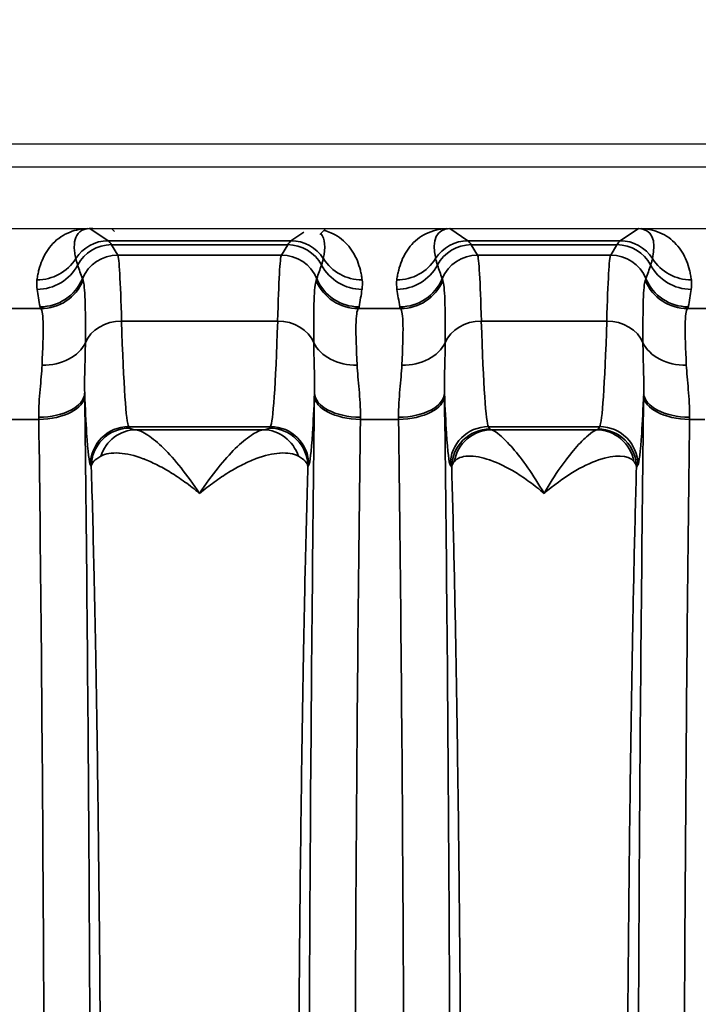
# Model space of a CAD drawing. Header units: millimetres. Extents: x 399 to 6233, y -1870 to 1602.
# Tile 579 of 656: x 5405 to 5414, y 319 to 332. Entities that reach past the tile are written whole.
import ezdxf

# ---------------------------------------------------------------- set-up
doc = ezdxf.new("R2010")
doc.units = ezdxf.units.MM
for name, color, linetype, lineweight in [('AM_5', 3, 'Continuous', 25), ('可見 (ISO)', 7, 'Continuous', 25), ('窄部可見 (ISO)', 7, 'Continuous', 35)]:
    doc.layers.add(name, color=color, linetype=linetype, lineweight=lineweight)
doc.styles.add('尺寸標註', font='romans.shx', dxfattribs={"bigfont": 'CHINESET.SHX'})
doc.dimstyles.new('CNS1$0', dxfattribs={"dimtxt": 2.5, "dimasz": 2.5, "dimexe": 1, "dimexo": 1, "dimgap": 1.5, "dimtad": 1, "dimtoh": 1, "dimdec": 1, "dimdsep": 46, "dimtxsty": '尺寸標註', "dimcen": 0, "dimclrd": 2, "dimclre": 2, "dimclrt": 1, "dimadec": 0, "dimazin": 2, "dimtp": 0.1, "dimtm": 0.1, "dimtfac": 0.71, "dimtdec": 1, "dimtmove": 0, "dimatfit": 0, "dimfxl": 0, "dimlwd": 13, "dimlwe": 13, "dimarcsym": 0})

# ---------------------------------------------------------------- blocks, each defined once
blk = doc.blocks.new('*D297')
at = {"layer": 'AM_5', "color": 2, "lineweight": 13}
for p, q in [((5339.611, 314.595), (5339.611, 341.186)), ((5500.331, 319.807), (5500.331, 341.186)), ((5342.111, 340.186), (5497.831, 340.186))]:
    blk.add_line(p, q, dxfattribs=at)
at = {"layer": 'AM_5', "color": 2, "lineweight": -2}
for points in [[(5342.111, 340.603), (5342.111, 339.77), (5339.611, 340.186)], [(5497.831, 340.603), (5497.831, 339.77), (5500.331, 340.186)]]:
    blk.add_solid(points, dxfattribs=at)
at = {"layer": 'Defpoints', "color": 0, "lineweight": -2}
for p in [(5500.331, 340.186), (5500.331, 318.807), (5339.611, 313.595)]:
    blk.add_point(p, dxfattribs=at)
at = {"layer": 'AM_5', "color": 1, "insert": (5419.971, 342.936), "char_height": 2.5, "attachment_point": 5, "style": '尺寸標註'}
blk.add_mtext('160.7', dxfattribs=at)

msp = doc.modelspace()

# ---------------------------------------------------------------- linework, layer by layer
at = {"layer": '可見 (ISO)'}
for p, q in [((5464.311, 330.095), (5351.311, 330.095)), ((5460.061, 329.795), (5355.561, 329.795)), ((5355.561, 328.995), (5460.061, 328.995)), ((5406.448, 328.958), (5406.411, 328.995)), ((5409.134, 328.918), (5409.211, 328.995)), ((5406.521, 328.345), (5406.521, 328.345)), ((5408.601, 328.345), (5408.601, 328.345)), ((5408.602, 328.353), (5408.602, 328.353)), ((5411.221, 328.345), (5411.221, 328.345)), ((5412.901, 328.345), (5412.901, 328.345))]:
    msp.add_line(p, q, dxfattribs=at)
for points, knots in [([(5406.165, 328.995), (5406.159, 328.995), (5406.153, 328.995), (5406.148, 328.995), (5406.14, 328.995), (5406.134, 328.995), (5406.128, 328.995)], [0, 0, 0, 0, 0.00001750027, 0.00001750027, 0.00001750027, 0.00004006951, 0.00004006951, 0.00004006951, 0.00004006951]), ([(5410.792, 328.995), (5410.799, 328.995), (5410.806, 328.995), (5410.813, 328.995), (5410.819, 328.995), (5410.824, 328.995), (5410.828, 328.995)], [0.00000000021, 0.00000000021, 0.00000000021, 0.00000000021, 0.00002113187, 0.00002113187, 0.00002113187, 0.0000394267, 0.0000394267, 0.0000394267, 0.0000394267]), ([(5413.294, 328.995), (5413.299, 328.995), (5413.306, 328.995), (5413.313, 328.995), (5413.319, 328.995), (5413.324, 328.995), (5413.33, 328.995)], [-0.00000491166, -0.00000491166, -0.00000491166, -0.00000491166, 0.00001772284, 0.00001772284, 0.00001772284, 0.00003506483, 0.00003506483, 0.00003506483, 0.00003506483])]:
    msp.add_open_spline(points, degree=3, knots=knots, dxfattribs=at)
at = {"layer": '窄部可見 (ISO)'}
for p, q in [((5406.128, 328.995), (5406.367, 328.836)), ((5410.828, 328.995), (5411.067, 328.836)), ((5413.055, 328.836), (5413.294, 328.995)), ((5406.367, 328.836), (5408.755, 328.836)), ((5408.755, 328.836), (5408.923, 328.947)), ((5411.067, 328.836), (5413.055, 328.836)), ((5408.712, 328.784), (5406.41, 328.784)), ((5406.41, 328.784), (5406.492, 328.649)), ((5408.631, 328.649), (5408.712, 328.784)), ((5413.012, 328.784), (5411.11, 328.784)), ((5411.11, 328.784), (5411.192, 328.649)), ((5412.931, 328.649), (5413.012, 328.784)), ((5406.492, 328.649), (5408.631, 328.649)), ((5411.192, 328.649), (5412.931, 328.649)), ((5408.604, 328.388), (5408.604, 328.388)), ((5404.934, 327.95), (5405.488, 327.95)), ((5409.634, 327.95), (5410.188, 327.95)), ((5413.934, 327.95), (5414.224, 327.95)), ((5406.541, 327.787), (5408.581, 327.787)), ((5411.241, 327.787), (5412.881, 327.787)), ((5405.461, 326.504), (5404.962, 326.504)), ((5406.635, 326.408), (5406.646, 326.39)), ((5408.487, 326.408), (5406.635, 326.408)), ((5408.476, 326.39), (5408.487, 326.408)), ((5410.161, 326.504), (5409.662, 326.504)), ((5412.787, 326.408), (5411.335, 326.408)), ((5411.335, 326.408), (5411.354, 326.377)), ((5412.768, 326.377), (5412.787, 326.408)), ((5414.163, 326.504), (5413.962, 326.504)), ((5406.729, 326.368), (5408.393, 326.368)), ((5411.375, 326.368), (5412.747, 326.368)), ((5406.146, 325.89), (5406.135, 325.909)), ((5406.146, 325.89), (5406.146, 325.89)), ((5408.987, 325.909), (5408.976, 325.89)), ((5410.854, 325.878), (5410.835, 325.909)), ((5413.287, 325.909), (5413.268, 325.878))]:
    msp.add_line(p, q, dxfattribs=at)
for centre, major_axis, ratio, start_param, end_param in [((5411.342, 328.152), (0.641, -0.802), 0.399262, 2.832426, 3.839089), ((5412.78, 328.152), (-0.641, -0.802), 0.399262, 2.444096, 3.45076), ((5406.367, 328.336), (-0.277, -0.416), 0.999683, 3.729704, 4.736367), ((5406.338, 228.802), (0, 100.043), 0.020838, 6.248286, 6.269226), ((5408.785, 228.802), (0, 100.043), 0.020838, 0.01396, 0.034899), ((5408.755, 328.336), (-0.277, 0.416), 0.999683, 4.688411, 5.695074), ((5408.48, 328.152), (-0.641, -0.802), 0.399262, 2.444096, 3.057258), ((5411.067, 328.336), (-0.277, -0.416), 0.999683, 3.729704, 4.736367), ((5411.038, 228.802), (0, 100.043), 0.020838, 6.248286, 6.269226), ((5413.085, 228.802), (0, 100.043), 0.020838, 0.01396, 0.034899), ((5413.055, 328.336), (0.277, -0.416), 0.999683, 1.546818, 2.553481), ((5406.41, 328.285), (-0.429, -0.257), 0.999172, 4.17245, 5.254458), ((5408.712, 328.285), (-0.429, 0.257), 0.999172, 4.17032, 5.252328), ((5411.11, 328.285), (-0.429, -0.257), 0.999172, 4.17245, 5.254458), ((5413.012, 328.285), (0.429, -0.257), 0.999172, 1.028727, 2.110736), ((5405.437, 328.923), (0.595, -0.075), 0.998245, 4.838078, 5.844438), ((5406.492, 328.149), (-0.429, -0.257), 0.999172, 4.17245, 5.347743), ((5406.494, 324.535), (0.005, -4.117), 0.020515, 2.481507, 3.103525), ((5408.628, 324.535), (-0.005, -4.117), 0.020515, 3.17966, 3.801678), ((5408.631, 328.149), (-0.429, 0.257), 0.999172, 4.077035, 5.252328), ((5409.685, 328.923), (-0.595, -0.075), 0.998245, 0.438747, 1.445107), ((5410.137, 328.923), (-0.595, 0.075), 0.998245, 1.696485, 2.702846), ((5411.192, 328.149), (-0.429, -0.257), 0.999172, 4.17245, 5.347743), ((5411.194, 324.535), (0.005, -4.117), 0.020515, 2.481507, 3.103525), ((5412.928, 324.535), (-0.005, -4.117), 0.020515, 3.17966, 3.801678), ((5412.931, 328.149), (0.429, -0.257), 0.999172, 0.935442, 2.110736), ((5413.985, 328.923), (0.595, 0.075), 0.998245, 3.58034, 4.5867), ((5405.439, 328.8), (0.594, 0.083), 0.998238, 4.573579, 5.655239), ((8533.891, 331.542), (-3128.282, -0.854), 0.045755, 0.015157, 0.016397), ((2281.231, 331.542), (3128.282, -0.854), 0.045755, 6.266788, 6.268029), ((5409.683, 328.8), (-0.594, 0.083), 0.998238, 0.627947, 1.709607), ((5410.139, 328.8), (-0.594, -0.083), 0.998238, 1.431986, 2.513646), ((8538.591, 331.542), (-3128.282, -0.854), 0.045755, 0.015157, 0.016397), ((2285.531, 331.542), (3128.282, -0.854), 0.045755, 6.266788, 6.268029), ((5413.983, 328.8), (0.594, -0.083), 0.998238, 3.769539, 4.851199), ((5405.477, 328.572), (0.59, 0.11), 0.998212, 4.52839, 5.703303), ((5409.042, 320.524), (-3.014, 7.827), 0.001618, 0.049009, 0.09405), ((5406.081, 320.524), (3.014, 7.827), 0.001618, 6.189135, 6.234176), ((5409.645, 328.572), (-0.59, 0.11), 0.998212, 0.579882, 1.754795), ((5410.177, 328.572), (-0.59, -0.11), 0.998212, 1.386797, 2.56171), ((5413.742, 320.524), (-3.014, 7.827), 0.001618, 0.049009, 0.09405), ((5410.381, 320.524), (3.014, 7.827), 0.001618, 6.189135, 6.234176), ((5413.945, 328.572), (0.59, -0.11), 0.998212, 3.721475, 4.896388), ((5406.218, 327.462), (-0.583, 1.898), 0.300773, 1.080395, 1.207191), ((5405.488, 328.549), (0.477, 0.364), 0.997266, 4.060855, 5.229927), ((5409.634, 328.549), (-0.477, 0.364), 0.997266, 1.053258, 2.22233), ((5408.904, 327.462), (0.583, 1.898), 0.300773, 5.075994, 5.20279), ((5410.918, 327.462), (-0.583, 1.898), 0.300773, 1.080395, 1.207191), ((5410.188, 328.549), (-0.477, -0.364), 0.997266, 0.919263, 2.088334), ((5413.934, 328.549), (0.477, -0.364), 0.997266, 4.194851, 5.363923), ((5413.204, 327.462), (0.583, 1.898), 0.300773, 5.075994, 5.20279), ((5417.155, 327.981), (-11.679, 0), 0.058758, 0.010815, 0.044766), ((5397.967, 327.981), (11.679, 0), 0.058758, 6.23842, 6.27237), ((5421.855, 327.981), (-11.679, 0), 0.058758, 0.010815, 0.044766), ((5402.267, 327.981), (11.679, 0), 0.058758, 6.23842, 6.27237), ((5406.541, 327.374), (-0.5, -0.015), 0.826915, 4.686911, 5.921542), ((5406.641, 334.407), (0, -8.003), 0.022251, 5.686337, 6.248296), ((5408.481, 334.407), (0, -8.003), 0.022251, 0.034889, 0.596848), ((5408.581, 327.374), (0.5, -0.015), 0.826915, 0.361643, 1.596274), ((5411.241, 327.374), (-0.5, -0.015), 0.826915, 4.686911, 5.921542), ((5411.341, 334.407), (0, -8.003), 0.022251, 5.686337, 6.248296), ((5412.781, 334.407), (0, -8.003), 0.022251, 0.034889, 0.596848), ((5412.881, 327.374), (0.5, -0.015), 0.826915, 0.361643, 1.596274), ((5405.503, 327.664), (0.6, -0.023), 0.752166, 4.741355, 5.976479), ((5409.619, 327.664), (-0.6, -0.023), 0.752166, 0.306707, 1.54183), ((5410.203, 327.664), (0.6, -0.023), 0.752166, 4.741355, 5.976479), ((5413.919, 327.664), (-0.6, -0.023), 0.752166, 0.306707, 1.54183), ((5405.46, 326.846), (0.6, 0.008), 0.525274, 4.705596, 6.258572), ((5405.461, 326.814), (0.6, 0.008), 0.516344, 4.705867, 6.258728), ((5406.012, 325.424), (-0.008, 3.01), 0.019461, 5.192414, 5.204515), ((5409.11, 325.424), (-0.008, -3.01), 0.01946, 4.220265, 4.232367), ((5409.662, 326.846), (-0.6, 0.008), 0.525274, 0.024614, 1.577589), ((5409.662, 326.814), (-0.6, 0.008), 0.516344, 0.024457, 1.577318), ((5410.16, 326.846), (0.6, 0.008), 0.525274, 4.705596, 6.258572), ((5410.161, 326.814), (0.6, 0.008), 0.516344, 4.705867, 6.258728), ((5410.712, 325.424), (-0.008, 3.01), 0.019461, 5.192416, 5.204517), ((5413.41, 325.424), (-0.008, -3.01), 0.01946, 4.220266, 4.232368), ((5413.962, 326.846), (-0.6, 0.008), 0.525274, 0.024614, 1.577589), ((5413.962, 326.814), (-0.6, 0.008), 0.516344, 0.024457, 1.577318), ((5405.412, 325.346), (-0.008, 2.508), 0.023352, 5.192388, 5.20447), ((5409.71, 325.346), (-0.008, -2.509), 0.023353, 4.220303, 4.232384), ((5410.112, 325.346), (-0.008, 2.508), 0.023353, 5.192393, 5.204474), ((5414.01, 325.346), (-0.008, -2.508), 0.023352, 4.220307, 4.232388), ((5406.635, 325.909), (-0.429, -0.257), 0.999172, 4.17245, 5.742515), ((5408.487, 325.909), (-0.429, 0.257), 0.999172, 3.682263, 5.252328), ((5409.701, 313.595), (0, 25), 0.02145, 4.712389, 5.255001), ((5411.335, 325.909), (-0.429, -0.257), 0.999172, 4.17245, 5.742515), ((5412.787, 325.909), (0.429, -0.257), 0.999172, 0.54067, 2.110736), ((5406.729, 325.868), (0.066, 0.496), 0.966733, 0.136867, 1.385237), ((5408.393, 325.868), (-0.066, 0.496), 0.966733, 4.897948, 6.146318), ((5411.375, 325.868), (0.117, 0.486), 0.989056, 0.238805, 1.634834), ((5412.747, 325.868), (-0.117, 0.486), 0.989056, 4.648351, 6.04438)]:
    msp.add_ellipse(centre, major_axis=major_axis, ratio=ratio, start_param=start_param, end_param=end_param, dxfattribs=at)
for points, knots in [([(5405.437, 328.324), (5405.44, 328.348), (5405.444, 328.371), (5405.448, 328.394), (5405.453, 328.416), (5405.457, 328.437), (5405.463, 328.458), (5405.473, 328.499), (5405.487, 328.54), (5405.504, 328.58), (5405.537, 328.661), (5405.584, 328.736), (5405.644, 328.799), (5405.707, 328.865), (5405.784, 328.917), (5405.87, 328.95), (5405.941, 328.977), (5406.016, 328.991), (5406.092, 328.995)], [2.1358688, 2.1358688, 2.1358688, 2.1358688, 2.1968289, 2.1968289, 2.1968289, 2.2576634, 2.2576634, 2.2576634, 2.3794784, 2.3794784, 2.3794784, 2.6275236, 2.6275236, 2.6275236, 2.8905093, 2.8905093, 2.8905093, 3.1094244, 3.1094244, 3.1094244, 3.1094244]), ([(5406.128, 328.995), (5406.125, 328.995), (5406.122, 328.995), (5406.119, 328.994), (5406.082, 328.993), (5406.048, 328.985), (5406.019, 328.968), (5405.986, 328.948), (5405.961, 328.918), (5405.945, 328.879), (5405.93, 328.843), (5405.924, 328.799), (5405.924, 328.752), (5405.925, 328.729), (5405.927, 328.705), (5405.93, 328.681), (5405.932, 328.668), (5405.933, 328.656), (5405.936, 328.643), (5405.938, 328.63), (5405.941, 328.617), (5405.944, 328.603)], [3.140663, 3.140663, 3.140663, 3.140663, 3.16056, 3.16056, 3.16056, 3.391034, 3.391034, 3.391034, 3.653712, 3.653712, 3.653712, 3.902721, 3.902721, 3.902721, 4.025085, 4.025085, 4.025085, 4.08616, 4.08616, 4.08616, 4.147317, 4.147317, 4.147317, 4.147317]), ([(5409.187, 328.971), (5409.217, 328.963), (5409.246, 328.953), (5409.274, 328.941), (5409.355, 328.906), (5409.428, 328.854), (5409.488, 328.789), (5409.545, 328.727), (5409.589, 328.653), (5409.622, 328.573), (5409.637, 328.534), (5409.65, 328.494), (5409.661, 328.453), (5409.666, 328.433), (5409.67, 328.412), (5409.674, 328.391), (5409.678, 328.37), (5409.682, 328.347), (5409.685, 328.324)], [0.1851536, 0.1851536, 0.1851536, 0.1851536, 0.2737771, 0.2737771, 0.2737771, 0.5290847, 0.5290847, 0.5290847, 0.7702868, 0.7702868, 0.7702868, 0.8883026, 0.8883026, 0.8883026, 0.9470384, 0.9470384, 0.9470384, 1.0057239, 1.0057239, 1.0057239, 1.0057239]), ([(5410.137, 328.324), (5410.14, 328.347), (5410.144, 328.37), (5410.148, 328.391), (5410.152, 328.412), (5410.156, 328.433), (5410.162, 328.453), (5410.172, 328.494), (5410.185, 328.534), (5410.201, 328.573), (5410.233, 328.653), (5410.278, 328.727), (5410.334, 328.789), (5410.394, 328.854), (5410.467, 328.906), (5410.548, 328.941), (5410.591, 328.96), (5410.637, 328.973), (5410.684, 328.982), (5410.72, 328.989), (5410.756, 328.993), (5410.792, 328.995)], [5.2774615, 5.2774615, 5.2774615, 5.2774615, 5.3361469, 5.3361469, 5.3361469, 5.3948827, 5.3948827, 5.3948827, 5.5128985, 5.5128985, 5.5128985, 5.7541006, 5.7541006, 5.7541006, 6.0094082, 6.0094082, 6.0094082, 6.1463346, 6.1463346, 6.1463346, 6.2510171, 6.2510171, 6.2510171, 6.2510171]), ([(5413.33, 328.995), (5413.366, 328.993), (5413.403, 328.989), (5413.438, 328.982), (5413.485, 328.973), (5413.531, 328.96), (5413.574, 328.941), (5413.655, 328.906), (5413.728, 328.854), (5413.788, 328.789), (5413.845, 328.727), (5413.889, 328.653), (5413.922, 328.573), (5413.937, 328.534), (5413.95, 328.494), (5413.961, 328.453), (5413.966, 328.433), (5413.97, 328.412), (5413.974, 328.391), (5413.978, 328.37), (5413.982, 328.347), (5413.985, 328.324)], [3.1737609, 3.1737609, 3.1737609, 3.1737609, 3.2784434, 3.2784434, 3.2784434, 3.4153698, 3.4153698, 3.4153698, 3.6706773, 3.6706773, 3.6706773, 3.9118795, 3.9118795, 3.9118795, 4.0298953, 4.0298953, 4.0298953, 4.0886311, 4.0886311, 4.0886311, 4.1473165, 4.1473165, 4.1473165, 4.1473165]), ([(5405.944, 328.603), (5405.947, 328.591), (5405.95, 328.579), (5405.954, 328.566), (5405.959, 328.551), (5405.964, 328.536), (5405.969, 328.519)], [0, 0, 0, 0, 0.001000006, 0.001000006, 0.001000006, 0.00208995, 0.00208995, 0.00208995, 0.00208995]), ([(5409.153, 328.519), (5409.158, 328.534), (5409.163, 328.549), (5409.167, 328.562), (5409.171, 328.577), (5409.175, 328.59), (5409.178, 328.603)], [0, 0, 0, 0, 0.001000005, 0.001000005, 0.001000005, 0.002089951, 0.002089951, 0.002089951, 0.002089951]), ([(5410.644, 328.603), (5410.647, 328.591), (5410.65, 328.579), (5410.654, 328.566), (5410.659, 328.551), (5410.664, 328.536), (5410.669, 328.519)], [0, 0, 0, 0, 0.001000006, 0.001000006, 0.001000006, 0.00208995, 0.00208995, 0.00208995, 0.00208995]), ([(5413.453, 328.519), (5413.458, 328.534), (5413.463, 328.549), (5413.467, 328.562), (5413.471, 328.577), (5413.475, 328.59), (5413.478, 328.603)], [0, 0, 0, 0, 0.001000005, 0.001000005, 0.001000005, 0.002089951, 0.002089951, 0.002089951, 0.002089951]), ([(5406.039, 328.316), (5406.052, 328.283), (5406.06, 328.197), (5406.07, 327.922), (5406.071, 327.737), (5406.069, 327.505)], [0, 0, 0, 0, 0.001138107, 0.001138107, 0.002276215, 0.002276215, 0.002276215, 0.002276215]), ([(5409.053, 327.505), (5409.052, 327.737), (5409.052, 327.921), (5409.057, 328.058), (5409.061, 328.196), (5409.07, 328.282), (5409.083, 328.316)], [0, 0, 0, 0, 0.001125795, 0.001125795, 0.001125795, 0.00225159, 0.00225159, 0.00225159, 0.00225159]), ([(5410.739, 328.316), (5410.752, 328.283), (5410.76, 328.197), (5410.77, 327.922), (5410.771, 327.737), (5410.769, 327.505)], [0, 0, 0, 0, 0.001138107, 0.001138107, 0.002276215, 0.002276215, 0.002276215, 0.002276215]), ([(5413.353, 327.505), (5413.352, 327.737), (5413.352, 327.921), (5413.357, 328.058), (5413.361, 328.196), (5413.37, 328.282), (5413.383, 328.316)], [0, 0, 0, 0, 0.001125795, 0.001125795, 0.001125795, 0.00225159, 0.00225159, 0.00225159, 0.00225159]), ([(5405.503, 327.212), (5405.513, 327.432), (5405.52, 327.606), (5405.518, 327.732), (5405.516, 327.857), (5405.506, 327.93), (5405.488, 327.95)], [0, 0, 0, 0, 0.000987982, 0.000987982, 0.000987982, 0.001975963, 0.001975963, 0.001975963, 0.001975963]), ([(5409.634, 327.95), (5409.616, 327.93), (5409.606, 327.857), (5409.604, 327.73), (5409.602, 327.604), (5409.609, 327.432), (5409.619, 327.212)], [0, 0, 0, 0, 0.000987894, 0.000987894, 0.000987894, 0.001975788, 0.001975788, 0.001975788, 0.001975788]), ([(5410.203, 327.212), (5410.213, 327.432), (5410.22, 327.606), (5410.218, 327.732), (5410.216, 327.857), (5410.206, 327.93), (5410.188, 327.95)], [0, 0, 0, 0, 0.000987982, 0.000987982, 0.000987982, 0.001975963, 0.001975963, 0.001975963, 0.001975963]), ([(5413.934, 327.95), (5413.916, 327.93), (5413.906, 327.857), (5413.904, 327.73), (5413.902, 327.604), (5413.909, 327.432), (5413.919, 327.212)], [0, 0, 0, 0, 0.000987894, 0.000987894, 0.000987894, 0.001975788, 0.001975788, 0.001975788, 0.001975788]), ([(5406.069, 327.505), (5406.069, 327.397), (5406.066, 327.287), (5406.063, 327.174), (5406.06, 327.068), (5406.057, 326.959), (5406.06, 326.846)], [0, 0, 0, 0, 0.000535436, 0.000535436, 0.000535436, 0.001035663, 0.001035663, 0.001035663, 0.001035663]), ([(5409.062, 326.846), (5409.065, 326.959), (5409.062, 327.068), (5409.059, 327.174), (5409.056, 327.287), (5409.053, 327.397), (5409.053, 327.505)], [0.000000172, 0.000000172, 0.000000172, 0.000000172, 0.000500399, 0.000500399, 0.000500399, 0.001035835, 0.001035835, 0.001035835, 0.001035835]), ([(5410.769, 327.505), (5410.769, 327.397), (5410.766, 327.287), (5410.763, 327.174), (5410.76, 327.068), (5410.757, 326.959), (5410.76, 326.846)], [0, 0, 0, 0, 0.000535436, 0.000535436, 0.000535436, 0.001035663, 0.001035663, 0.001035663, 0.001035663]), ([(5413.362, 326.846), (5413.365, 326.959), (5413.362, 327.068), (5413.359, 327.174), (5413.356, 327.287), (5413.353, 327.397), (5413.353, 327.505)], [0.000000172, 0.000000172, 0.000000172, 0.000000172, 0.000500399, 0.000500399, 0.000500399, 0.001035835, 0.001035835, 0.001035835, 0.001035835]), ([(5405.46, 326.531), (5405.458, 326.659), (5405.468, 326.78), (5405.478, 326.893), (5405.488, 327.007), (5405.498, 327.113), (5405.503, 327.212)], [0, 0, 0, 0, 0.000446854, 0.000446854, 0.000446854, 0.000893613, 0.000893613, 0.000893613, 0.000893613]), ([(5409.619, 327.212), (5409.624, 327.113), (5409.635, 327.007), (5409.645, 326.893), (5409.655, 326.78), (5409.664, 326.659), (5409.662, 326.531)], [0, 0, 0, 0, 0.000446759, 0.000446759, 0.000446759, 0.000893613, 0.000893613, 0.000893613, 0.000893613]), ([(5410.16, 326.531), (5410.158, 326.659), (5410.168, 326.78), (5410.178, 326.893), (5410.188, 327.007), (5410.198, 327.113), (5410.203, 327.212)], [0, 0, 0, 0, 0.000446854, 0.000446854, 0.000446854, 0.000893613, 0.000893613, 0.000893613, 0.000893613]), ([(5413.919, 327.212), (5413.924, 327.113), (5413.935, 327.007), (5413.945, 326.893), (5413.955, 326.78), (5413.964, 326.659), (5413.962, 326.531)], [0, 0, 0, 0, 0.000446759, 0.000446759, 0.000446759, 0.000893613, 0.000893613, 0.000893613, 0.000893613]), ([(5406.135, 325.909), (5406.119, 325.936), (5406.102, 326.076), (5406.086, 326.324), (5406.077, 326.465), (5406.068, 326.641), (5406.06, 326.846)], [1.6057029, 1.6057029, 1.6057029, 1.6057029, 1.8865124, 1.8865124, 1.8865124, 2.0462004, 2.0462004, 2.0462004, 2.0462004]), ([(5406.06, 326.814), (5406.086, 324.831), (5406.105, 322.686), (5406.118, 320.455), (5406.131, 318.225), (5406.137, 315.91), (5406.137, 313.595), (5406.137, 311.28), (5406.131, 308.965), (5406.118, 306.734), (5406.105, 304.504), (5406.086, 302.358), (5406.06, 300.376)], [2.598981, 2.598981, 2.598981, 2.598981, 2.870287, 2.870287, 2.870287, 3.141593, 3.141593, 3.141593, 3.412899, 3.412899, 3.412899, 3.684204, 3.684204, 3.684204, 3.684204]), ([(5409.062, 300.376), (5409.037, 302.358), (5409.017, 304.504), (5409.004, 306.734), (5408.991, 308.965), (5408.985, 311.28), (5408.985, 313.595), (5408.985, 315.91), (5408.991, 318.225), (5409.004, 320.455), (5409.017, 322.686), (5409.037, 324.831), (5409.062, 326.814)], [2.598981, 2.598981, 2.598981, 2.598981, 2.870287, 2.870287, 2.870287, 3.141593, 3.141593, 3.141593, 3.412899, 3.412899, 3.412899, 3.684204, 3.684204, 3.684204, 3.684204]), ([(5409.062, 326.846), (5409.054, 326.641), (5409.045, 326.465), (5409.036, 326.324), (5409.02, 326.076), (5409.003, 325.936), (5408.987, 325.909)], [1.0953922, 1.0953922, 1.0953922, 1.0953922, 1.2550802, 1.2550802, 1.2550802, 1.5358897, 1.5358897, 1.5358897, 1.5358897]), ([(5410.835, 325.909), (5410.819, 325.936), (5410.802, 326.076), (5410.786, 326.324), (5410.777, 326.465), (5410.768, 326.641), (5410.76, 326.846)], [1.6057029, 1.6057029, 1.6057029, 1.6057029, 1.8865124, 1.8865124, 1.8865124, 2.0462004, 2.0462004, 2.0462004, 2.0462004]), ([(5410.76, 326.814), (5410.786, 324.831), (5410.805, 322.686), (5410.818, 320.455), (5410.831, 318.225), (5410.837, 315.91), (5410.837, 313.595)], [5.7405735, 5.7405735, 5.7405735, 5.7405735, 6.0118794, 6.0118794, 6.0118794, 6.2831853, 6.2831853, 6.2831853, 6.2831853]), ([(5413.362, 300.376), (5413.337, 302.358), (5413.317, 304.504), (5413.304, 306.734), (5413.291, 308.965), (5413.285, 311.28), (5413.285, 313.595), (5413.285, 315.91), (5413.291, 318.225), (5413.304, 320.455), (5413.317, 322.686), (5413.337, 324.831), (5413.362, 326.814)], [2.598981, 2.598981, 2.598981, 2.598981, 2.870287, 2.870287, 2.870287, 3.141593, 3.141593, 3.141593, 3.412899, 3.412899, 3.412899, 3.684204, 3.684204, 3.684204, 3.684204]), ([(5413.362, 326.846), (5413.354, 326.641), (5413.345, 326.465), (5413.336, 326.324), (5413.32, 326.076), (5413.303, 325.936), (5413.287, 325.909)], [1.0953922, 1.0953922, 1.0953922, 1.0953922, 1.2550802, 1.2550802, 1.2550802, 1.5358897, 1.5358897, 1.5358897, 1.5358897]), ([(5405.461, 300.685), (5405.486, 302.622), (5405.505, 304.717), (5405.531, 309.073), (5405.538, 311.334), (5405.538, 315.856), (5405.531, 318.116), (5405.505, 322.473), (5405.486, 324.568), (5405.461, 326.504)], [2.598981, 2.598981, 2.598981, 2.598981, 2.870287, 2.870287, 3.141593, 3.141593, 3.412899, 3.412899, 3.684204, 3.684204, 3.684204, 3.684204]), ([(5406.646, 326.39), (5406.516, 326.39), (5406.386, 326.336), (5406.293, 326.243), (5406.2, 326.151), (5406.147, 326.021), (5406.146, 325.89)], [0, 0, 0, 0, 0.5, 0.5, 0.5, 1, 1, 1, 1]), ([(5408.976, 325.89), (5408.976, 326.021), (5408.922, 326.151), (5408.829, 326.243), (5408.737, 326.336), (5408.607, 326.39), (5408.476, 326.39)], [0, 0, 0, 0, 0.5, 0.5, 0.5, 1, 1, 1, 1]), ([(5409.662, 326.504), (5409.637, 324.568), (5409.617, 322.473), (5409.591, 318.116), (5409.585, 315.856), (5409.585, 311.334), (5409.591, 309.073), (5409.617, 304.717), (5409.637, 302.622), (5409.662, 300.685)], [2.598981, 2.598981, 2.598981, 2.598981, 2.870287, 2.870287, 3.141593, 3.141593, 3.412899, 3.412899, 3.684204, 3.684204, 3.684204, 3.684204]), ([(5413.962, 326.504), (5413.937, 324.568), (5413.917, 322.473), (5413.891, 318.116), (5413.885, 315.856), (5413.885, 311.334), (5413.891, 309.073), (5413.917, 304.717), (5413.937, 302.622), (5413.962, 300.685)], [2.598981, 2.598981, 2.598981, 2.598981, 2.870287, 2.870287, 3.141593, 3.141593, 3.412899, 3.412899, 3.684204, 3.684204, 3.684204, 3.684204]), ([(5406.729, 326.368), (5406.771, 326.361), (5406.825, 326.337), (5406.887, 326.296), (5406.948, 326.255), (5407.018, 326.197), (5407.091, 326.126), (5407.164, 326.054), (5407.24, 325.97), (5407.319, 325.871), (5407.398, 325.773), (5407.481, 325.66), (5407.561, 325.537)], [0, 0, 0, 0, 0.000584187, 0.000584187, 0.000584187, 0.001168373, 0.001168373, 0.001168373, 0.00175256, 0.00175256, 0.00175256, 0.002336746, 0.002336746, 0.002336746, 0.002336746]), ([(5407.561, 325.537), (5407.643, 325.661), (5407.724, 325.773), (5407.803, 325.871), (5407.881, 325.968), (5407.956, 326.052), (5408.028, 326.123), (5408.102, 326.195), (5408.172, 326.253), (5408.233, 326.294), (5408.296, 326.336), (5408.35, 326.361), (5408.393, 326.368)], [-0.000011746, -0.000011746, -0.000011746, -0.000011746, 0.000578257, 0.000578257, 0.000578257, 0.001160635, 0.001160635, 0.001160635, 0.00175146, 0.00175146, 0.00175146, 0.002348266, 0.002348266, 0.002348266, 0.002348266]), ([(5411.354, 326.377), (5411.223, 326.377), (5411.093, 326.323), (5411.001, 326.231), (5410.908, 326.138), (5410.854, 326.008), (5410.854, 325.878)], [0, 0, 0, 0, 0.5, 0.5, 0.5, 1, 1, 1, 1]), ([(5411.375, 326.368), (5411.398, 326.361), (5411.437, 326.337), (5411.485, 326.296), (5411.533, 326.255), (5411.591, 326.197), (5411.652, 326.126), (5411.714, 326.055), (5411.78, 325.97), (5411.849, 325.872), (5411.918, 325.773), (5411.99, 325.66), (5412.061, 325.537)], [0, 0, 0, 0, 0.000572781, 0.000572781, 0.000572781, 0.001145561, 0.001145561, 0.001145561, 0.001718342, 0.001718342, 0.001718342, 0.002291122, 0.002291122, 0.002291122, 0.002291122]), ([(5412.061, 325.537), (5412.132, 325.661), (5412.204, 325.773), (5412.273, 325.872), (5412.341, 325.969), (5412.407, 326.053), (5412.467, 326.123), (5412.529, 326.195), (5412.587, 326.253), (5412.635, 326.294), (5412.684, 326.336), (5412.724, 326.361), (5412.747, 326.368)], [-0.000011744, -0.000011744, -0.000011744, -0.000011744, 0.000565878, 0.000565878, 0.000565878, 0.001135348, 0.001135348, 0.001135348, 0.001714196, 0.001714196, 0.001714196, 0.002298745, 0.002298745, 0.002298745, 0.002298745]), ([(5412.768, 326.377), (5412.899, 326.377), (5413.029, 326.323), (5413.122, 326.231), (5413.214, 326.138), (5413.268, 326.008), (5413.268, 325.878)], [0, 0, 0, 0, 0.5, 0.5, 0.5, 1, 1, 1, 1]), ([(5406.271, 326.023), (5406.231, 326.001), (5406.201, 325.979), (5406.16, 325.935), (5406.149, 325.913), (5406.146, 325.89)], [0, 0, 0, 0, 0.0003786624, 0.0003786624, 0.0007573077, 0.0007573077, 0.0007573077, 0.0007573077]), ([(5407.561, 325.537), (5407.529, 325.564), (5407.497, 325.59), (5407.465, 325.615), (5407.433, 325.64), (5407.401, 325.664), (5407.369, 325.686), (5407.306, 325.732), (5407.243, 325.774), (5407.181, 325.812), (5407.119, 325.85), (5407.058, 325.884), (5406.998, 325.913), (5406.942, 325.942), (5406.886, 325.966), (5406.832, 325.987), (5406.829, 325.988), (5406.826, 325.989), (5406.823, 325.99), (5406.711, 326.032), (5406.607, 326.057), (5406.515, 326.063), (5406.513, 326.063), (5406.51, 326.063), (5406.508, 326.064), (5406.414, 326.069), (5406.333, 326.056), (5406.271, 326.023)], [-0.00001131, -0.00001131, -0.00001131, -0.00001131, 0.000139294, 0.000139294, 0.000139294, 0.000289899, 0.000289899, 0.000289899, 0.000591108, 0.000591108, 0.000591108, 0.000892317, 0.000892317, 0.000892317, 0.001177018, 0.001177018, 0.001177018, 0.001193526, 0.001193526, 0.001193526, 0.001779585, 0.001779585, 0.001779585, 0.001795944, 0.001795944, 0.001795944, 0.002398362, 0.002398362, 0.002398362, 0.002398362]), ([(5408.852, 326.023), (5408.789, 326.056), (5408.708, 326.069), (5408.615, 326.064), (5408.612, 326.063), (5408.609, 326.063), (5408.607, 326.063), (5408.515, 326.057), (5408.411, 326.032), (5408.3, 325.991), (5408.297, 325.989), (5408.294, 325.988), (5408.29, 325.987), (5408.237, 325.966), (5408.182, 325.942), (5408.126, 325.914), (5408.066, 325.885), (5408.005, 325.851), (5407.942, 325.813), (5407.88, 325.775), (5407.817, 325.733), (5407.753, 325.686), (5407.689, 325.64), (5407.624, 325.59), (5407.561, 325.537)], [0, 0, 0, 0, 0.000592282, 0.000592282, 0.000592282, 0.000608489, 0.000608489, 0.000608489, 0.001184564, 0.001184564, 0.001184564, 0.00120247, 0.00120247, 0.00120247, 0.001480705, 0.001480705, 0.001480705, 0.001776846, 0.001776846, 0.001776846, 0.002072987, 0.002072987, 0.002072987, 0.002369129, 0.002369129, 0.002369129, 0.002369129]), ([(5408.976, 325.89), (5408.973, 325.913), (5408.962, 325.935), (5408.921, 325.979), (5408.892, 326.001), (5408.852, 326.023)], [-0.000000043, -0.000000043, -0.000000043, -0.000000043, 0.0003786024, 0.0003786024, 0.0007572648, 0.0007572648, 0.0007572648, 0.0007572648]), ([(5412.061, 325.537), (5411.999, 325.591), (5411.936, 325.641), (5411.874, 325.686), (5411.812, 325.731), (5411.751, 325.772), (5411.691, 325.809), (5411.575, 325.88), (5411.464, 325.933), (5411.36, 325.97), (5411.357, 325.971), (5411.353, 325.973), (5411.35, 325.974), (5411.247, 326.009), (5411.153, 326.027), (5411.075, 326.025), (5411.072, 326.025), (5411.07, 326.025), (5411.067, 326.024), (5410.987, 326.021), (5410.924, 325.997), (5410.888, 325.953)], [-0.00001134, -0.00001134, -0.00001134, -0.00001134, 0.00028763, 0.00028763, 0.00028763, 0.0005866, 0.0005866, 0.0005866, 0.001165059, 0.001165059, 0.001165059, 0.001184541, 0.001184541, 0.001184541, 0.001762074, 0.001762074, 0.001762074, 0.001782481, 0.001782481, 0.001782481, 0.002380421, 0.002380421, 0.002380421, 0.002380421]), ([(5413.234, 325.953), (5413.161, 326.042), (5412.984, 326.047), (5412.773, 325.974), (5412.563, 325.902), (5412.311, 325.752), (5412.061, 325.537)], [0, 0, 0, 0, 0.00119489, 0.00119489, 0.00119489, 0.002389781, 0.002389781, 0.002389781, 0.002389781]), ([(5406.146, 301.299), (5406.159, 301.712), (5406.171, 302.168), (5406.181, 302.634), (5406.189, 302.978), (5406.196, 303.346), (5406.204, 303.73), (5406.212, 304.182), (5406.22, 304.657), (5406.227, 305.155), (5406.234, 305.653), (5406.24, 306.179), (5406.246, 306.708), (5406.249, 307.003), (5406.252, 307.302), (5406.255, 307.605), (5406.262, 308.39), (5406.268, 309.206), (5406.272, 310.049), (5406.278, 311.218), (5406.281, 312.4), (5406.281, 313.595), (5406.281, 314.789), (5406.278, 315.971), (5406.272, 317.14), (5406.268, 317.984), (5406.262, 318.799), (5406.255, 319.585), (5406.252, 319.888), (5406.249, 320.187), (5406.246, 320.481), (5406.24, 321.01), (5406.234, 321.537), (5406.227, 322.035), (5406.22, 322.533), (5406.212, 323.008), (5406.204, 323.459), (5406.196, 323.843), (5406.189, 324.211), (5406.181, 324.556), (5406.171, 325.021), (5406.159, 325.478), (5406.146, 325.89)], [0.0300641, 0.0300641, 0.0300641, 0.0300641, 0.0975901, 0.0975901, 0.0975901, 0.1475485, 0.1475485, 0.1475485, 0.2062907, 0.2062907, 0.2062907, 0.265033, 0.265033, 0.265033, 0.2977638, 0.2977638, 0.2977638, 0.3825174, 0.3825174, 0.3825174, 0.5, 0.5, 0.5, 0.6174862, 0.6174862, 0.6174862, 0.7022467, 0.7022467, 0.7022467, 0.7349706, 0.7349706, 0.7349706, 0.7937128, 0.7937128, 0.7937128, 0.852455, 0.852455, 0.852455, 0.9024183, 0.9024183, 0.9024183, 0.9699394, 0.9699394, 0.9699394, 0.9699394]), ([(5408.976, 325.89), (5408.963, 325.478), (5408.952, 325.021), (5408.941, 324.556), (5408.933, 324.211), (5408.926, 323.844), (5408.919, 323.459), (5408.91, 323.008), (5408.903, 322.533), (5408.896, 322.035), (5408.888, 321.537), (5408.882, 321.01), (5408.876, 320.482), (5408.873, 320.187), (5408.87, 319.888), (5408.867, 319.585), (5408.86, 318.799), (5408.854, 317.983), (5408.85, 317.14), (5408.844, 315.972), (5408.841, 314.789), (5408.841, 313.595), (5408.841, 312.4), (5408.844, 311.218), (5408.85, 310.049), (5408.854, 309.206), (5408.86, 308.39), (5408.867, 307.605), (5408.87, 307.302), (5408.873, 307.003), (5408.876, 306.708), (5408.882, 306.179), (5408.888, 305.653), (5408.896, 305.155), (5408.903, 304.657), (5408.91, 304.182), (5408.919, 303.73), (5408.926, 303.346), (5408.933, 302.978), (5408.941, 302.634), (5408.952, 302.168), (5408.963, 301.712), (5408.976, 301.299)], [0.0300641, 0.0300641, 0.0300641, 0.0300641, 0.0975901, 0.0975901, 0.0975901, 0.1475485, 0.1475485, 0.1475485, 0.2062907, 0.2062907, 0.2062907, 0.265033, 0.265033, 0.265033, 0.2977638, 0.2977638, 0.2977638, 0.3825174, 0.3825174, 0.3825174, 0.5, 0.5, 0.5, 0.6174862, 0.6174862, 0.6174862, 0.7022467, 0.7022467, 0.7022467, 0.7349706, 0.7349706, 0.7349706, 0.7937128, 0.7937128, 0.7937128, 0.852455, 0.852455, 0.852455, 0.9024183, 0.9024183, 0.9024183, 0.9699394, 0.9699394, 0.9699394, 0.9699394]), ([(5410.854, 301.312), (5410.865, 301.68), (5410.875, 302.08), (5410.884, 302.49), (5410.893, 302.886), (5410.902, 303.311), (5410.91, 303.755), (5410.918, 304.208), (5410.925, 304.683), (5410.932, 305.18), (5410.939, 305.677), (5410.946, 306.202), (5410.951, 306.73), (5410.954, 306.992), (5410.957, 307.258), (5410.959, 307.526), (5410.962, 307.799), (5410.964, 308.076), (5410.966, 308.356), (5410.97, 308.912), (5410.974, 309.483), (5410.977, 310.065), (5410.983, 311.229), (5410.986, 312.406), (5410.986, 313.595), (5410.986, 314.784), (5410.983, 315.96), (5410.977, 317.125), (5410.972, 318.001), (5410.967, 318.848), (5410.959, 319.663), (5410.957, 319.932), (5410.954, 320.197), (5410.951, 320.459), (5410.946, 320.987), (5410.939, 321.512), (5410.932, 322.01), (5410.925, 322.507), (5410.918, 322.982), (5410.91, 323.434), (5410.902, 323.879), (5410.893, 324.304), (5410.884, 324.7), (5410.875, 325.11), (5410.865, 325.509), (5410.854, 325.878)], [0.0294093, 0.0294093, 0.0294093, 0.0294093, 0.089244, 0.089244, 0.089244, 0.1470574, 0.1470574, 0.1470574, 0.2058814, 0.2058814, 0.2058814, 0.2647055, 0.2647055, 0.2647055, 0.2938656, 0.2938656, 0.2938656, 0.3235296, 0.3235296, 0.3235296, 0.3823536, 0.3823536, 0.3823536, 0.5, 0.5, 0.5, 0.6176498, 0.6176498, 0.6176498, 0.7061501, 0.7061501, 0.7061501, 0.735298, 0.735298, 0.735298, 0.794122, 0.794122, 0.794122, 0.8529461, 0.8529461, 0.8529461, 0.9107639, 0.9107639, 0.9107639, 0.9705942, 0.9705942, 0.9705942, 0.9705942]), ([(5413.268, 325.878), (5413.258, 325.509), (5413.247, 325.11), (5413.238, 324.7), (5413.229, 324.304), (5413.221, 323.879), (5413.213, 323.434), (5413.205, 322.982), (5413.197, 322.507), (5413.19, 322.01), (5413.183, 321.512), (5413.177, 320.987), (5413.171, 320.459), (5413.168, 320.197), (5413.166, 319.932), (5413.163, 319.663), (5413.161, 319.39), (5413.158, 319.113), (5413.156, 318.833), (5413.152, 318.277), (5413.148, 317.707), (5413.145, 317.125), (5413.14, 315.961), (5413.137, 314.784), (5413.137, 313.595), (5413.137, 312.406), (5413.14, 311.229), (5413.145, 310.065), (5413.15, 309.189), (5413.156, 308.342), (5413.163, 307.526), (5413.166, 307.258), (5413.168, 306.993), (5413.171, 306.731), (5413.177, 306.202), (5413.183, 305.677), (5413.19, 305.18), (5413.197, 304.683), (5413.205, 304.208), (5413.213, 303.755), (5413.221, 303.311), (5413.229, 302.886), (5413.238, 302.49), (5413.247, 302.08), (5413.258, 301.68), (5413.268, 301.312)], [0.0294093, 0.0294093, 0.0294093, 0.0294093, 0.089244, 0.089244, 0.089244, 0.1470574, 0.1470574, 0.1470574, 0.2058814, 0.2058814, 0.2058814, 0.2647055, 0.2647055, 0.2647055, 0.2938656, 0.2938656, 0.2938656, 0.3235296, 0.3235296, 0.3235296, 0.3823536, 0.3823536, 0.3823536, 0.5, 0.5, 0.5, 0.6176498, 0.6176498, 0.6176498, 0.7061501, 0.7061501, 0.7061501, 0.735298, 0.735298, 0.735298, 0.794122, 0.794122, 0.794122, 0.8529461, 0.8529461, 0.8529461, 0.9107639, 0.9107639, 0.9107639, 0.9705942, 0.9705942, 0.9705942, 0.9705942]), ([(5413.268, 325.878), (5413.268, 325.878), (5413.268, 325.88), (5413.268, 325.882), (5413.268, 325.883), (5413.267, 325.885), (5413.267, 325.887), (5413.266, 325.89), (5413.266, 325.893), (5413.265, 325.896), (5413.263, 325.902), (5413.261, 325.909), (5413.258, 325.915), (5413.253, 325.928), (5413.245, 325.94), (5413.234, 325.953)], [-0.00000006, -0.00000006, -0.00000006, -0.00000006, 0.0000185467, 0.0000185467, 0.0000185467, 0.0000394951, 0.0000394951, 0.0000394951, 0.0000814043, 0.0000814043, 0.0000814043, 0.0001653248, 0.0001653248, 0.0001653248, 0.0003340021, 0.0003340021, 0.0003340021, 0.0003340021])]:
    msp.add_open_spline(points, degree=3, knots=knots, dxfattribs=at)
for points in [[(5405.439, 328.201), (5405.434, 328.242), (5405.432, 328.283), (5405.437, 328.324)], [(5409.685, 328.324), (5409.69, 328.283), (5409.689, 328.242), (5409.683, 328.201)], [(5410.139, 328.201), (5410.134, 328.242), (5410.132, 328.283), (5410.137, 328.324)], [(5413.985, 328.324), (5413.99, 328.283), (5413.989, 328.242), (5413.983, 328.201)], [(5406.646, 326.39), (5406.651, 326.382), (5406.676, 326.375), (5406.729, 326.368)], [(5408.393, 326.368), (5408.446, 326.375), (5408.471, 326.382), (5408.476, 326.39)], [(5411.354, 326.377), (5411.356, 326.374), (5411.363, 326.371), (5411.375, 326.368)], [(5412.747, 326.368), (5412.76, 326.371), (5412.767, 326.374), (5412.768, 326.377)], [(5410.888, 325.953), (5410.867, 325.928), (5410.856, 325.903), (5410.854, 325.878)]]:
    msp.add_open_spline(points, degree=3, dxfattribs=at)

# ---------------------------------------------------------------- dimensions: what is measured, and where the dimension line sits
at = {"layer": 'AM_5'}
dim = msp.add_linear_dim(base=(5500.331, 340.186), p1=(5339.611, 313.595), p2=(5500.331, 318.807), dimstyle='CNS1$0', override={"dimtdec": 3}, dxfattribs=at)
dim.commit()
dim.dimension.update_dxf_attribs({"geometry": '*D297', "text_midpoint": (5419.971, 342.936)})

doc.saveas('drawing.dxf')
